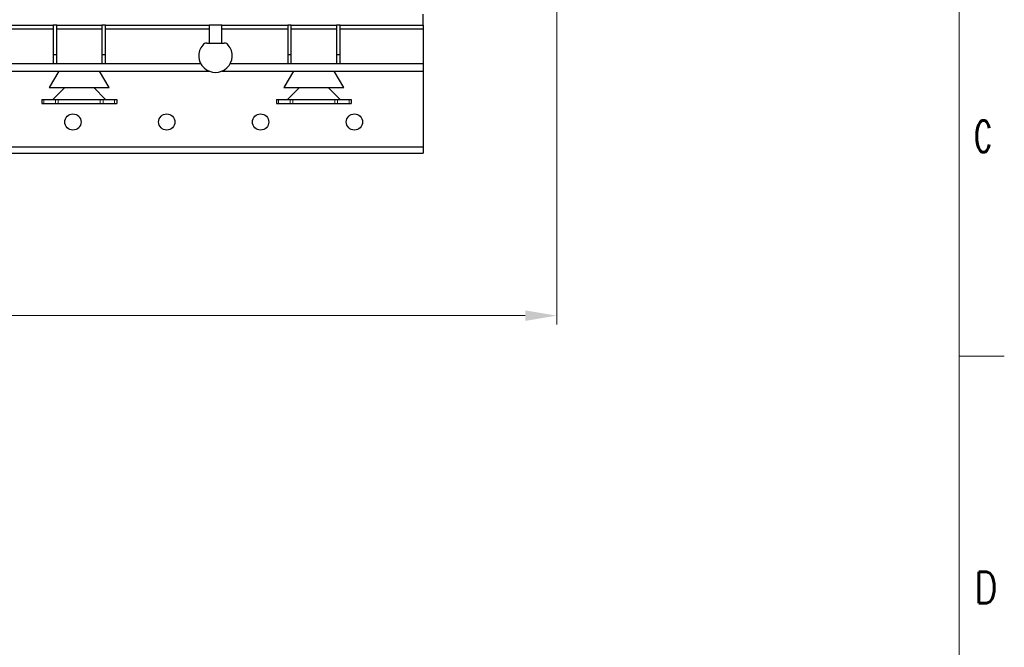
# Model space of a CAD drawing. Header units: inches. Extents: x 0 to 29700, y -16 to 21000.
# Tile 366 of 376: x 24244 to 29700, y 11386 to 14864. Entities that reach past the tile are written whole.
import ezdxf

# ---------------------------------------------------------------- set-up
doc = ezdxf.new("R2010")
doc.units = ezdxf.units.IN
doc.layers.add('210', color=7, linetype='Continuous', true_color=0xffffff)
doc.layers.add('254', color=7, linetype='Continuous', true_color=0xffffff)
doc.styles.add('latin_extended', font='simplex.shx')
doc.dimstyles.get("Standard").update_dxf_attribs({"dimtxt": 0.18, "dimasz": 0.18, "dimexe": 0.18, "dimexo": 0.0625, "dimgap": 0.09, "dimtad": 0, "dimtih": 1, "dimtoh": 1, "dimdec": 4, "dimzin": 0, "dimdsep": 46, "dimtxsty": 'Standard', "dimcen": 0.09, "dimadec": 0, "dimazin": 0, "dimtfac": 1, "dimtdec": 4, "dimtofl": 0, "dimtmove": 0, "dimatfit": 3, "dimfxl": 1, "dimtolj": 1, "dimtzin": 0, "dimarcsym": 0})

# ---------------------------------------------------------------- blocks, each defined once
blk = doc.blocks.new('_U5')
at = {"layer": '254', "color": 3, "linetype": 'Continuous', "lineweight": 13, "transparency": 16777216}
for p, q in [((27220.4, 17368.7), (27220.4, 13173.7)), ((18363.9, 15513.2), (18363.9, 13173.7)), ((18538.9, 13223.7), (27045.4, 13223.7))]:
    blk.add_line(p, q, dxfattribs=at)
at = {"layer": '254', "color": 3, "transparency": 16777216}
for points in [[(18538.9, 13252.9), (18538.9, 13194.5), (18363.9, 13223.7)], [(27045.4, 13194.5), (27045.4, 13252.9), (27220.4, 13223.7)]]:
    blk.add_solid(points, dxfattribs=at)
at = {"layer": 'Defpoints', "color": 0, "transparency": 16777216}
for p in [(27220.4, 17418.7), (18363.9, 15563.2), (27220.4, 13223.7)]:
    blk.add_point(p, dxfattribs=at)
at = {"layer": '254', "color": 2, "lineweight": 13, "transparency": 16777216, "insert": (22483.8, 13486.2), "char_height": 175, "attachment_point": 1, "style": 'latin_extended'}
blk.add_mtext('\\A1;8857', dxfattribs=at)

msp = doc.modelspace()

# ---------------------------------------------------------------- linework, layer by layer
at = {"layer": '210', "color": 7, "linetype": 'Continuous', "lineweight": 18}
for p, q in [((29450, 250), (29450, 20750)), ((29700, 13000), (29450, 13000))]:
    msp.add_line(p, q, dxfattribs=at)
at = {"layer": '254', "color": 2, "linetype": 'Continuous', "lineweight": 25}
for p, q in [((26478.86, 14833.692), (26478.86, 14893.692)), ((24428.807, 14811.692), (23418.779, 14811.692)), ((23418.811, 14833.692), (24428.751, 14833.692)), ((24448.86, 14833.692), (24428.86, 14833.692)), ((24428.86, 14833.692), (24428.86, 14668.692)), ((24448.824, 14833.692), (24698.77, 14833.692)), ((24698.772, 14811.692), (24448.845, 14811.692)), ((24448.86, 14668.692), (24448.86, 14833.692)), ((24698.86, 14833.692), (24698.86, 14668.692)), ((24718.86, 14833.692), (24698.86, 14833.692)), ((25293.775, 14811.692), (24718.81, 14811.692)), ((24718.843, 14833.692), (25293.826, 14833.692)), ((24718.86, 14668.692), (24718.86, 14833.692)), ((25363.86, 14833.692), (25293.86, 14833.692)), ((25293.86, 14833.692), (25293.86, 14733.703)), ((25363.84, 14833.692), (25728.782, 14833.692)), ((25728.838, 14811.692), (25363.846, 14811.692)), ((25363.86, 14733.703), (25363.86, 14833.692)), ((25748.86, 14833.692), (25728.86, 14833.692)), ((25728.86, 14833.692), (25728.86, 14668.692)), ((25998.803, 14811.692), (25748.756, 14811.692)), ((25748.855, 14833.692), (25998.801, 14833.692)), ((25748.86, 14668.692), (25748.86, 14833.692)), ((25998.86, 14833.692), (25998.86, 14668.692)), ((26018.86, 14833.692), (25998.86, 14833.692)), ((26018.753, 14833.692), (26478.86, 14833.692)), ((26478.86, 14811.692), (26018.84, 14811.692)), ((26018.86, 14668.692), (26018.86, 14833.692)), ((26478.86, 14833.692), (26478.86, 14811.692)), ((26478.86, 14811.692), (26478.86, 14618.681)), ((25280.86, 14733.703), (25376.86, 14733.703)), ((24428.86, 14668.692), (24428.86, 14618.692)), ((24448.86, 14668.692), (24428.86, 14668.692)), ((24448.86, 14618.692), (24448.86, 14668.692)), ((24718.86, 14668.692), (24698.86, 14668.692)), ((24698.86, 14668.692), (24698.86, 14618.692)), ((24718.86, 14618.692), (24718.86, 14668.692)), ((25728.86, 14668.692), (25728.86, 14618.692)), ((25748.86, 14668.692), (25728.86, 14668.692)), ((25748.86, 14618.692), (25748.86, 14668.692)), ((25998.86, 14668.692), (25998.86, 14618.692)), ((26018.86, 14668.692), (25998.86, 14668.692)), ((26018.86, 14618.692), (26018.86, 14668.692)), ((20465.364, 14578.692), (25292.335, 14578.692)), ((25247.941, 14618.692), (22860.612, 14618.692)), ((24460.931, 14578.691), (24407.86, 14488.092)), ((24739.86, 14488.092), (24686.79, 14578.691)), ((25365.285, 14578.692), (26478.86, 14578.692)), ((26478.86, 14618.692), (25409.56, 14618.692)), ((25760.931, 14578.691), (25707.86, 14488.092)), ((26039.86, 14488.092), (25986.79, 14578.691)), ((26478.86, 14618.692), (26478.86, 14578.692)), ((26478.86, 14578.686), (26478.86, 14156.692)), ((24407.86, 14488.092), (24739.86, 14488.092)), ((24427.86, 14420.692), (24493.86, 14488.092)), ((24719.86, 14420.692), (24653.86, 14488.092)), ((25707.86, 14488.092), (26039.86, 14488.092)), ((25727.86, 14420.692), (25793.86, 14488.092)), ((26019.86, 14420.692), (25953.86, 14488.092)), ((24366.36, 14420.692), (24378.031, 14420.692)), ((24366.36, 14420.692), (24366.36, 14398.692)), ((24378.031, 14420.692), (24427.86, 14420.692)), ((24427.86, 14420.692), (24457.86, 14420.692)), ((24457.86, 14420.692), (24689.86, 14420.692)), ((24689.86, 14420.692), (24719.86, 14420.692)), ((24719.86, 14420.692), (24769.69, 14420.692)), ((24769.69, 14420.692), (24781.36, 14420.692)), ((24781.36, 14420.692), (24781.36, 14398.692)), ((25666.36, 14420.692), (25678.031, 14420.692)), ((25666.36, 14420.692), (25666.36, 14398.692)), ((25678.031, 14420.692), (25727.86, 14420.692)), ((25727.86, 14420.692), (25757.86, 14420.692)), ((25757.86, 14420.692), (25989.86, 14420.692)), ((25989.86, 14420.692), (26019.86, 14420.692)), ((26019.86, 14420.692), (26069.69, 14420.692)), ((26069.69, 14420.692), (26081.36, 14420.692)), ((26081.36, 14420.692), (26081.36, 14398.692)), ((24366.36, 14398.692), (24378.031, 14398.692)), ((24378.031, 14398.692), (24441.865, 14398.692)), ((24441.865, 14398.692), (24457.86, 14398.692)), ((24457.86, 14398.692), (24689.86, 14398.692)), ((24689.86, 14398.692), (24705.856, 14398.692)), ((24705.856, 14398.692), (24769.69, 14398.692)), ((24769.69, 14398.692), (24781.36, 14398.692)), ((25666.36, 14398.692), (25678.031, 14398.692)), ((25678.031, 14398.692), (25741.865, 14398.692)), ((25741.865, 14398.692), (25757.86, 14398.692)), ((25757.86, 14398.692), (25989.86, 14398.692)), ((25989.86, 14398.692), (26005.856, 14398.692)), ((26005.856, 14398.692), (26069.69, 14398.692)), ((26069.69, 14398.692), (26081.36, 14398.692)), ((26478.86, 14156.692), (18799.86, 14156.692)), ((26478.86, 14156.692), (26478.86, 14123.692)), ((18799.86, 14123.692), (26478.86, 14123.692))]:
    msp.add_line(p, q, dxfattribs=at)
at = {"layer": '254', "color": 110, "linetype": 'Continuous', "lineweight": 13}
for p, q in [((24378.031, 14420.692), (24378.031, 14398.692)), ((24441.865, 14420.692), (24441.865, 14398.692)), ((24457.86, 14420.692), (24457.86, 14398.692)), ((24689.86, 14420.692), (24689.86, 14398.692)), ((24705.856, 14420.692), (24705.856, 14398.692)), ((24769.69, 14420.692), (24769.69, 14398.692)), ((25678.031, 14420.692), (25678.031, 14398.692)), ((25741.865, 14420.692), (25741.865, 14398.692)), ((25757.86, 14420.692), (25757.86, 14398.692)), ((25989.86, 14420.692), (25989.86, 14398.692)), ((26005.856, 14420.692), (26005.856, 14398.692)), ((26069.69, 14420.692), (26069.69, 14398.692))]:
    msp.add_line(p, q, dxfattribs=at)
at = {"layer": '254', "color": 2, "linetype": 'Continuous', "lineweight": 25}
for centre in [(24538.86, 14296.692), (25058.86, 14296.692), (25578.86, 14296.692), (26098.86, 14296.692)]:
    msp.add_circle(centre, 45, dxfattribs=at)
for centre, radius, start, end in [((25280.86, 14703.703), 30, 90, 140.186698), ((25376.86, 14703.703), 30, 39.813302, 90), ((25328.86, 14663.692), 92.489, 140.186698, 39.813302)]:
    msp.add_arc(centre, radius, start, end, dxfattribs=at)

# ---------------------------------------------------------------- texts
at = {"layer": '210', "color": 211, "linetype": 'Continuous', "lineweight": 18, "char_height": 175, "attachment_point": 7, "line_spacing_factor": 0.963855, "style": 'latin_extended'}
for s, insert in [('\\W0.6125;C', (29533.887, 14129.555)), ('\\W0.8203;D', (29533.887, 11629.555))]:
    msp.add_mtext(s, dxfattribs=dict(at, insert=insert))

# ---------------------------------------------------------------- dimensions: what is measured, and where the dimension line sits
at = {"layer": '254', "color": 2, "linetype": 'Continuous', "lineweight": 13}
dim = msp.add_linear_dim(base=(27220.427, 13223.692), p1=(18363.86, 15563.186), p2=(27220.427, 17418.716), dimstyle='Standard', override={"dimscale": 50, "dimtxt": 3.5, "dimasz": 3.5, "dimexe": 1, "dimexo": 1, "dimgap": 1.75, "dimtad": 1, "dimtih": 1, "dimtoh": 0, "dimdec": 0, "dimlfac": 1, "dimzin": 8, "dimdsep": 46, "dimlunit": 2, "dimtxsty": 'latin_extended', "dimsah": 1, "dimse1": 0, "dimse2": 0, "dimsd1": 0, "dimsd2": 0, "dimclrd": 3, "dimclre": 3, "dimclrt": 2, "dimtol": 0, "dimtm": -0.1, "dimtfac": 0.714286, "dimtdec": 3, "dimtofl": 1, "dimtmove": 0, "dimtzin": 8, "dimlwd": 13, "dimlwe": 13}, dxfattribs=at)
dim.commit()
dim.dimension.update_dxf_attribs({"geometry": '_U5', "text_midpoint": (22792.144, 13223.692), "dimtype": 160})

doc.saveas('drawing.dxf')
